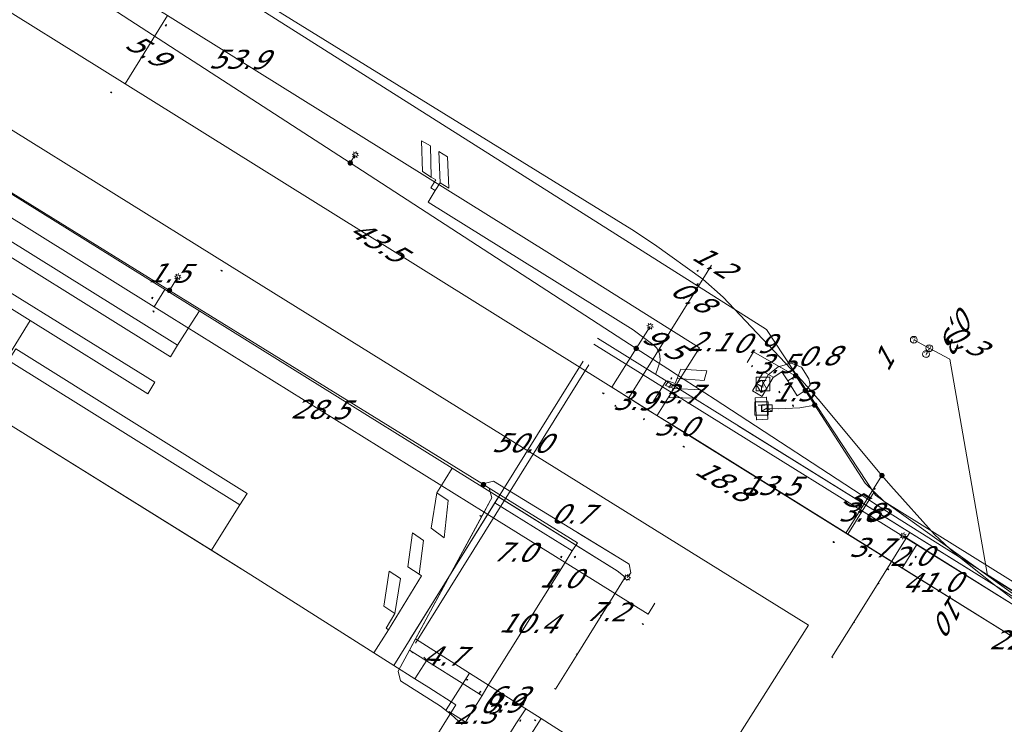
# Model space of a CAD drawing. Header units: metres. Extents: x 124576 to 133557, y 395865 to 402386.
# Tile 323 of 447: x 129172 to 129244, y 401617 to 401668. Entities that reach past the tile are written whole.
import ezdxf
from ezdxf.enums import TextEntityAlignment as Align

# ---------------------------------------------------------------- set-up
doc = ezdxf.new("R2010")
doc.units = ezdxf.units.M
doc.header["$MEASUREMENT"] = 0
for name, color, linetype, lineweight, true_color in [('LG_Datatransport_Gebroeders_Van_der_Donk_BV_(FTTX)', 3, 'Continuous', 13, 0x00ff00), ('LG_Datatransport_KPN_BV', 3, 'Continuous', 13, 0x00ff00), ('LG_Laag_Spanning', 7, 'Continuous', 13, 0x960000), ('LG_Laag_Spanning_Enexis_Netbeheer_BV', 7, 'Continuous', 13, 0x960000), ('LG_Laag_Spanning_Gemeente_Tilburg_Ruimtelijke_Uitvoering', 7, 'Continuous', 13, 0x960000), ('LG_Midden_Spanning_Enexis_Netbeheer_BV', 7, 'Continuous', 13, 0xd20000)]:
    doc.layers.add(name, color=color, linetype=linetype, lineweight=lineweight, true_color=true_color)
for name, color, linetype, lineweight in [('LG_Datatransport_P_KPN_BV', 7, 'Continuous', 0), ('LG_Laag_Spanning_P_Enexis_Netbeheer_BV', 7, 'Continuous', 0), ('LG_Midden_Spanning_P_Enexis_Netbeheer_BV', 7, 'Continuous', 0), ('MV_Datatransport', 7, 'Continuous', 0), ('MV_Laag_Spanning', 7, 'Continuous', 0), ('MV_Laag_Spanning_lijn', 7, 'Continuous', 0), ('MV_Laag_Spanning_pijl', 7, 'Continuous', 0), ('MV_Midden_Spanning', 7, 'Continuous', 0), ('MV_Midden_Spanning_lijn', 7, 'Continuous', 0), ('MV_Midden_Spanning_pijl', 7, 'Continuous', 0)]:
    doc.layers.add(name, color=color, linetype=linetype, lineweight=lineweight)
doc.styles.add('Klic_Annotatie', font='verdanai.ttf', dxfattribs={"oblique": 20, "height": 1.4})

# ---------------------------------------------------------------- blocks, each defined once
blk = doc.blocks.new('Mof')
at = {"layer": 'LG_Laag_Spanning_P_Enexis_Netbeheer_BV'}
h = blk.add_hatch(color=256, dxfattribs=at)
edge = h.paths.add_edge_path()
edge.add_arc((0, 0), 2, 0, 360)
blk = doc.blocks.new('DeliveryPoint')
at = {"layer": 'LG_Laag_Spanning_P_Enexis_Netbeheer_BV', "flags": 128}
blk.add_lwpolyline([(-3.75, -2.5), (3.75, -2.5), (3.75, 2.5), (-3.75, 2.5), (-3.75, -2.5)], close=True, dxfattribs=at)
blk.add_lwpolyline([(-3.75, 2.5), (-3.75, 2.16), (0, 0), (3.75, 2.16)], dxfattribs=at)
blk = doc.blocks.new('Mof_1')
at = {"layer": 'LG_Midden_Spanning_P_Enexis_Netbeheer_BV'}
h = blk.add_hatch(color=256, dxfattribs=at)
edge = h.paths.add_edge_path()
edge.add_arc((0, 0), 2, 0, 360)
blk = doc.blocks.new('Streetlight')
at = {"layer": 'LG_Laag_Spanning_P_Enexis_Netbeheer_BV'}
for p, q in [((-1.77, 1.77), (-1.06, 1.06)), ((0, 2.5), (0, 1.5)), ((1.77, 1.77), (1.06, 1.06)), ((-1.06, -1.06), (-1.77, -1.77)), ((0, -1.5), (0, -2.5)), ((1.06, -1.06), (1.77, -1.77))]:
    blk.add_line(p, q, dxfattribs=at)
at = {"layer": 'LG_Laag_Spanning_P_Enexis_Netbeheer_BV', "flags": 128}
for points in [[(-2.5, 0), (-1.5, 0)], [(1.5, 0), (2.5, 0)]]:
    blk.add_lwpolyline(points, dxfattribs=at)
at = {"layer": 'LG_Laag_Spanning_P_Enexis_Netbeheer_BV'}
blk.add_circle((0, 0), 1.5, dxfattribs=at)
blk = doc.blocks.new('Aansluitkast_1')
at = {"layer": 'LG_Laag_Spanning_P_Enexis_Netbeheer_BV'}
for p, q in [((-2.5, 2.5), (2.5, 2.5)), ((0, -2.5), (0, 2.5))]:
    blk.add_line(p, q, dxfattribs=at)
at = {"layer": 'LG_Laag_Spanning_P_Enexis_Netbeheer_BV', "flags": 128}
blk.add_lwpolyline([(-5, -5), (5, -5), (5, 5), (-5, 5), (-5, -5)], close=True, dxfattribs=at)
blk = doc.blocks.new('m_pijl')
at = {"layer": 'MV_Laag_Spanning_pijl'}
blk.add_hatch(color=7, dxfattribs=at).paths.add_polyline_path([(-1, -0.33), (-1, 0), (-1, 0.33), (0, 0)])
at = {"layer": 'MV_Laag_Spanning_pijl', "flags": 128}
blk.add_lwpolyline([(-1, 0), (-1, 0.33), (0, 0), (-1, -0.33), (-1, 0)], close=True, dxfattribs=at)
blk = doc.blocks.new('m_pijl_1')
at = {"layer": 'MV_Midden_Spanning_pijl'}
blk.add_hatch(color=7, dxfattribs=at).paths.add_polyline_path([(-1, -0.33), (-1, 0), (-1, 0.33), (0, 0)])
at = {"layer": 'MV_Midden_Spanning_pijl', "flags": 128}
blk.add_lwpolyline([(-1, 0), (-1, 0.33), (0, 0), (-1, -0.33), (-1, 0)], close=True, dxfattribs=at)
blk = doc.blocks.new('Onbekend_3')
at = {"layer": 'LG_Datatransport_P_KPN_BV'}
blk.add_hatch(color=256, dxfattribs=at).paths.add_polyline_path([(-0.25, -1.07, -0.262633), (0.23, 0.15), (0.59, 0.47, 0.379827), (0.7, 1.26), (0.69, 1.26, 0.228508), (-0.03, 1.53), (-0.03, 1.52, 0.459053), (-0.82, 0.79), (-1.29, 0.85, -0.414214), (-0.08, 2, -0.243799), (1.09, 1.52, -0.379827), (0.9, 0.11), (0.54, -0.2, 0.262633), (0.23, -1.08), (-0.17, -1.07)])
blk.add_circle((0, 0), 2.5, dxfattribs=at)
at = {"layer": 'LG_Datatransport_P_KPN_BV', "extrusion": (0, 0, -1)}
blk.add_solid([(0.34, -2.06), (-0.21, -2.06), (0.34, -1.51), (-0.21, -1.51)], dxfattribs=at)

msp = doc.modelspace()

# ---------------------------------------------------------------- linework, layer by layer
at = {"layer": 'LG_Datatransport_Gebroeders_Van_der_Donk_BV_(FTTX)', "flags": 128}
msp.add_lwpolyline([(129178.746, 401676.19), (129227.023, 401645.627), (129235.018, 401633.48), (129247.476, 401624.523)], dxfattribs=at)
at = {"layer": 'LG_Datatransport_KPN_BV'}
for p, q in [((129238.961, 401644.263), (129237.821, 401644.885)), ((129238.723, 401643.838), (129238.961, 401644.263))]:
    msp.add_line(p, q, dxfattribs=at)
at = {"layer": 'LG_Datatransport_KPN_BV', "flags": 128}
msp.add_lwpolyline([(129267.553, 401612.522), (129243.239, 401627.58), (129240.457, 401643.448), (129238.961, 401644.263)], dxfattribs=at)
at = {"layer": 'LG_Laag_Spanning', "flags": 128}
for points in [[(129226.7, 401640.731), (129226.701, 401640.731), (129226.703, 401640.732), (129226.704, 401640.732), (129226.705, 401640.733), (129226.706, 401640.734), (129226.707, 401640.735), (129226.708, 401640.736), (129227.508, 401642.121), (129227.508, 401642.122), (129227.509, 401642.123), (129227.509, 401642.125), (129227.509, 401642.126), (129227.509, 401642.127), (129227.509, 401642.128), (129227.508, 401642.13), (129227.508, 401642.131), (129227.507, 401642.132), (129227.506, 401642.133), (129227.505, 401642.134), (129227.504, 401642.135), (129226.812, 401642.535), (129226.811, 401642.535), (129226.81, 401642.536), (129226.808, 401642.536), (129226.807, 401642.536), (129226.806, 401642.536), (129226.805, 401642.536), (129226.803, 401642.535), (129226.802, 401642.535), (129226.801, 401642.534), (129226.8, 401642.533), (129226.799, 401642.532), (129226.798, 401642.531), (129225.997, 401641.146), (129225.997, 401641.145), (129225.996, 401641.144), (129225.996, 401641.142), (129225.996, 401641.141), (129225.996, 401641.14), (129225.996, 401641.139), (129225.997, 401641.138), (129225.997, 401641.136), (129225.998, 401641.135), (129225.999, 401641.134), (129226, 401641.133), (129226.001, 401641.132), (129226.694, 401640.732), (129226.695, 401640.732), (129226.696, 401640.731), (129226.698, 401640.731), (129226.699, 401640.731), (129226.7, 401640.731)], [(129227.1, 401639.056), (129227.101, 401639.056), (129227.102, 401639.057), (129227.103, 401639.057), (129227.104, 401639.058), (129227.105, 401639.058), (129227.106, 401639.059), (129227.107, 401639.06), (129227.108, 401639.061), (129227.108, 401639.062), (129227.109, 401639.064), (129227.109, 401639.065), (129227.109, 401639.067), (129227.013, 401640.665), (129227.013, 401640.666), (129227.013, 401640.667), (129227.012, 401640.668), (129227.011, 401640.669), (129227.011, 401640.67), (129227.01, 401640.671), (129227.009, 401640.672), (129227.008, 401640.673), (129227.007, 401640.673), (129227.005, 401640.674), (129227.004, 401640.674), (129227.002, 401640.674), (129226.203, 401640.625), (129226.202, 401640.625), (129226.201, 401640.625), (129226.2, 401640.624), (129226.199, 401640.623), (129226.198, 401640.623), (129226.197, 401640.622), (129226.196, 401640.621), (129226.195, 401640.62), (129226.195, 401640.619), (129226.194, 401640.617), (129226.194, 401640.616), (129226.194, 401640.614), (129226.291, 401639.017), (129226.291, 401639.016), (129226.292, 401639.015), (129226.292, 401639.014), (129226.293, 401639.013), (129226.293, 401639.012), (129226.294, 401639.011), (129226.295, 401639.01), (129226.296, 401639.009), (129226.297, 401639.009), (129226.299, 401639.008), (129226.3, 401639.008), (129226.302, 401639.008), (129227.1, 401639.056)]]:
    msp.add_lwpolyline(points, dxfattribs=at)
at = {"layer": 'LG_Laag_Spanning_Enexis_Netbeheer_BV'}
for p, q in [((129196.486, 401657.855), (129196.858, 401658.447)), ((129183.225, 401648.506), (129183.836, 401649.494)), ((129217.461, 401644.248), (129218.479, 401645.867)), ((129213.19, 401630.726), (129216.434, 401628.747))]:
    msp.add_line(p, q, dxfattribs=at)
at = {"layer": 'LG_Laag_Spanning_Enexis_Netbeheer_BV', "flags": 128}
for points in [[(129051.809, 401730.192), (129080.931, 401712.07), (129114.572, 401691.136), (129115.091, 401690.813), (129148.515, 401669.976), (129149.364, 401669.448), (129149.384, 401669.436), (129183.225, 401648.506), (129206.258, 401634.259), (129206.684, 401633.996), (129206.872, 401633.293), (129206.774, 401633.111)], [(129175.597, 401671.406), (129196.486, 401657.855), (129217.461, 401644.248), (129219.778, 401642.745), (129220.482, 401642.288), (129220.987, 401641.963), (129223.262, 401640.51), (129235.171, 401632.724), (129256.04, 401619.578), (129256.445, 401619.158), (129257.329, 401617.654)], [(129175.597, 401671.406), (129196.486, 401657.855), (129217.461, 401644.248), (129219.778, 401642.745), (129220.482, 401642.288), (129220.987, 401641.963), (129223.262, 401640.51), (129235.171, 401632.724), (129256.04, 401619.578), (129256.445, 401619.158), (129257.329, 401617.654)], [(129149.384, 401669.436), (129183.225, 401648.506), (129206.258, 401634.259), (129206.684, 401633.996), (129206.872, 401633.293), (129206.774, 401633.111), (129206.306, 401632.247), (129201.274, 401622.945), (129200.846, 401622.153), (129200.825, 401622.115), (129199.989, 401620.57), (129200.173, 401619.862), (129203.108, 401617.995), (129203.899, 401617.389), (129204.691, 401616.663)], [(129229.866, 401641.157), (129229.953, 401641.213), (129230.213, 401641.584), (129230.135, 401642.029), (129229.583, 401642.881), (129228.831, 401643.163), (129227.868, 401642.888), (129227.139, 401642.317), (129226.649, 401641.46)], [(129229.159, 401642.248), (129229.866, 401641.157), (129230.557, 401640.089), (129234.258, 401634.374), (129235.651, 401633.007), (129253.779, 401621.724)], [(129229.159, 401642.248), (129229.866, 401641.157), (129230.557, 401640.089), (129234.258, 401634.374), (129235.651, 401633.007), (129253.779, 401621.724), (129256.495, 401620.034), (129256.815, 401618.656), (129256.693, 401618.46), (129255.882, 401617.157)], [(129230.557, 401640.089), (129229.451, 401639.883), (129227.876, 401639.814), (129227.051, 401639.865)], [(129206.258, 401634.259), (129206.305, 401634.34), (129206.983, 401634.513), (129216.124, 401628.936), (129216.955, 401628.429), (129217.072, 401627.776), (129216.807, 401627.44)], [(129206.774, 401633.111), (129203.948, 401627.887), (129200.825, 401622.115)], [(129206.774, 401633.111), (129203.948, 401627.887), (129200.825, 401622.115)], [(129206.774, 401633.111), (129206.306, 401632.247), (129201.274, 401622.945), (129200.846, 401622.153), (129200.825, 401622.115)], [(129251.346, 401605.578), (129251.365, 401605.646), (129251.365, 401605.756), (129251.329, 401605.861), (129251.246, 401606.065), (129251.195, 401606.174), (129251.125, 401606.309), (129251.12, 401606.32), (129251.071, 401606.442), (129251.088, 401606.565), (129257.188, 401616.985), (129257.285, 401617.144), (129257.266, 401617.287), (129255.837, 401618.616), (129255.047, 401619.222), (129237.049, 401630.496)], [(129200.825, 401622.115), (129199.989, 401620.57), (129200.173, 401619.862), (129203.108, 401617.995), (129203.899, 401617.389), (129204.691, 401616.663)]]:
    msp.add_lwpolyline(points, dxfattribs=at)
at = {"layer": 'LG_Laag_Spanning_Gemeente_Tilburg_Ruimtelijke_Uitvoering'}
for p, q in [((129202.196, 401654.982), (129202.725, 401655.831)), ((129202.725, 401655.831), (129202.395, 401656.037)), ((129185.417, 401647.012), (129184.888, 401646.163)), ((129214.615, 401644.996), (129257.9, 401618.065)), ((129214.351, 401644.572), (129257.636, 401617.64)), ((129200.849, 401622.891), (129213.563, 401643.307)), ((129201.273, 401622.627), (129213.988, 401643.042)), ((129219.777, 401641.784), (129219.621, 401641.532)), ((129219.655, 401641.86), (129219.727, 401641.816)), ((129219.727, 401641.816), (129219.767, 401641.881)), ((129219.727, 401641.816), (129219.777, 401641.784)), ((129169.161, 401640.105), (129186.311, 401629.442)), ((129224.938, 401638.574), (129237.522, 401630.744)), ((129203.966, 401635.47), (129203.437, 401634.621)), ((129207.365, 401633.355), (129199.672, 401621.001)), ((129186.311, 401629.442), (129187.367, 401631.14)), ((129237.522, 401630.744), (129248.279, 401624.051)), ((129235.207, 401627.025), (129233.43, 401624.172)), ((129235.207, 401627.025), (129235.271, 401626.985)), ((129214.898, 401624.641), (129213.128, 401621.801)), ((129214.898, 401624.641), (129214.834, 401624.681)), ((129233.43, 401624.172), (129233.494, 401624.133)), ((129198.214, 401621.925), (129199.286, 401623.614)), ((129199.286, 401623.614), (129199.114, 401623.724)), ((129198.214, 401621.925), (129199.672, 401621.001)), ((129213.128, 401621.801), (129213.065, 401621.841)), ((129199.672, 401621.001), (129201.227, 401620.014)), ((129201.227, 401620.014), (129202.244, 401619.369)), ((129202.244, 401619.369), (129204.231, 401618.108)), ((129204.231, 401618.108), (129201.188, 401613.223))]:
    msp.add_line(p, q, dxfattribs=at)
at = {"layer": 'LG_Laag_Spanning_Gemeente_Tilburg_Ruimtelijke_Uitvoering', "flags": 128}
for points in [[(129122.194, 401687.472), (129148.615, 401669.912), (129216.065, 401627.942)], [(129113.882, 401674.68), (129114.16, 401674.462), (129115.727, 401673.425), (129163.758, 401643.465), (129189.189, 401627.652), (129199.672, 401621.001)], [(129202.395, 401656.037), (129202.752, 401656.604), (129202.43, 401656.807), (129202.368, 401659.118), (129201.722, 401659.484), (129201.779, 401657.218), (129202.43, 401656.807)], [(129202.725, 401655.831), (129203.074, 401656.401), (129203.708, 401656.013), (129203.626, 401658.298), (129202.972, 401658.695), (129203.074, 401656.401)], [(129184.888, 401646.163), (129183.82, 401644.483), (129183.295, 401643.633), (129166.274, 401654.254), (129166.771, 401655.107), (129183.82, 401644.483)], [(129218.691, 401644.541), (129217.244, 401645.602), (129202.196, 401654.982)], [(129170.218, 401641.803), (129173.001, 401646.285), (129164.616, 401651.518), (129165.096, 401652.334), (129182.149, 401641.775), (129181.633, 401640.926), (129173.001, 401646.285)], [(129219.193, 401643.254), (129219.208, 401643.374), (129219.211, 401643.495), (129219.204, 401643.615), (129219.186, 401643.734), (129219.158, 401643.852), (129219.119, 401643.966), (129219.07, 401644.076), (129219.011, 401644.182), (129218.943, 401644.282), (129218.867, 401644.376), (129218.783, 401644.462), (129218.691, 401644.541)], [(129187.367, 401631.14), (129188.395, 401632.784), (129188.924, 401633.612), (129171.961, 401644.212), (129171.427, 401643.36), (129188.395, 401632.784)], [(129218.875, 401642.345), (129218.99, 401642.645), (129219.096, 401642.948), (129219.193, 401643.254)], [(129219.767, 401641.881), (129220.32, 401641.687), (129220.469, 401642.034), (129220.74, 401642.731), (129222.634, 401642.601), (129222.443, 401641.903), (129220.469, 401642.034)], [(129219.655, 401641.86), (129218.738, 401640.387), (129218.94, 401640.609)], [(129219.621, 401641.532), (129220.172, 401641.339), (129220.234, 401641.317), (129222.227, 401641.216), (129221.833, 401640.597), (129219.882, 401640.639), (129220.172, 401641.339)], [(129220.018, 401641.635), (129219.847, 401641.36), (129219.943, 401641.515)], [(129203.437, 401634.621), (129202.835, 401633.646), (129202.422, 401631.054), (129203.379, 401630.346), (129203.669, 401633.104), (129202.835, 401633.646)], [(129207.365, 401633.355), (129216.065, 401627.942), (129216.655, 401627.463), (129214.898, 401624.641)], [(129199.286, 401623.614), (129201.717, 401627.575), (129201.537, 401627.693), (129201.849, 401630.153), (129201.052, 401630.724), (129200.709, 401628.224), (129201.537, 401627.693)], [(129237.522, 401630.744), (129236.975, 401629.864), (129235.207, 401627.025)], [(129186.311, 401629.442), (129189.189, 401627.652), (129198.214, 401621.925)], [(129199.114, 401623.724), (129199.767, 401624.801), (129200.18, 401627.363), (129199.333, 401627.901), (129198.943, 401625.33), (129199.767, 401624.801)], [(129233.43, 401624.172), (129231.822, 401621.591), (129231.886, 401621.551)], [(129201.227, 401620.014), (129202.098, 401621.387), (129201.893, 401621.606)], [(129213.128, 401621.801), (129211.542, 401619.254), (129211.479, 401619.294)]]:
    msp.add_lwpolyline(points, dxfattribs=at)
at = {"layer": 'LG_Midden_Spanning_Enexis_Netbeheer_BV', "flags": 128}
for points in [[(128897.982, 401851.752), (128927.717, 401833.056), (128929.412, 401831.995), (128972.824, 401804.931), (129011.654, 401780.765), (129013.351, 401779.708), (129048.866, 401757.555), (129074.471, 401741.612), (129170.935, 401681.507), (129172.635, 401680.453), (129217.139, 401652.983), (129218.802, 401651.874), (129222.35, 401649.325), (129223.847, 401648.012), (129229.63, 401641.859), (129230.954, 401640.361), (129234.836, 401635.691), (129235.483, 401634.926)], [(128897.982, 401851.752), (128927.717, 401833.056), (128929.412, 401831.995), (128972.824, 401804.931), (129011.654, 401780.765), (129013.351, 401779.708), (129048.866, 401757.555), (129074.471, 401741.612), (129170.935, 401681.507), (129172.635, 401680.453), (129217.139, 401652.983), (129218.802, 401651.874), (129222.35, 401649.325), (129223.847, 401648.012), (129229.63, 401641.859), (129230.954, 401640.361), (129234.836, 401635.691), (129235.483, 401634.926)], [(128897.982, 401851.752), (128927.717, 401833.056), (128929.412, 401831.995), (128972.824, 401804.931), (129011.654, 401780.765), (129013.351, 401779.708), (129048.866, 401757.555), (129074.471, 401741.612), (129170.935, 401681.507), (129172.635, 401680.453), (129217.139, 401652.983), (129218.802, 401651.874), (129222.35, 401649.325), (129223.847, 401648.012), (129229.63, 401641.859), (129230.954, 401640.361), (129234.836, 401635.691), (129235.483, 401634.926)], [(128897.982, 401851.752), (128927.717, 401833.056), (128929.412, 401831.995), (128972.824, 401804.931), (129011.654, 401780.765), (129013.351, 401779.708), (129048.866, 401757.555), (129074.471, 401741.612), (129170.935, 401681.507), (129172.635, 401680.453), (129217.139, 401652.983), (129218.802, 401651.874), (129222.35, 401649.325), (129223.847, 401648.012), (129229.63, 401641.859), (129230.954, 401640.361), (129234.836, 401635.691), (129235.483, 401634.926)], [(128972.824, 401804.931), (129011.654, 401780.765), (129013.351, 401779.708), (129048.866, 401757.555), (129074.471, 401741.612), (129170.935, 401681.507), (129172.635, 401680.453), (129217.139, 401652.983), (129218.802, 401651.874), (129222.35, 401649.325), (129223.847, 401648.012), (129229.63, 401641.859), (129230.954, 401640.361), (129234.836, 401635.691), (129235.483, 401634.926)], [(128972.824, 401804.931), (129011.654, 401780.765), (129013.351, 401779.708), (129048.866, 401757.555), (129074.471, 401741.612), (129170.935, 401681.507), (129172.635, 401680.453), (129217.139, 401652.983), (129218.802, 401651.874), (129222.35, 401649.325), (129223.847, 401648.012), (129229.63, 401641.859), (129230.954, 401640.361), (129234.836, 401635.691), (129235.483, 401634.926)], [(129172.635, 401680.453), (129217.139, 401652.983), (129218.802, 401651.874), (129222.35, 401649.325), (129223.847, 401648.012), (129229.63, 401641.859), (129230.954, 401640.361), (129234.836, 401635.691), (129235.483, 401634.926), (129236.141, 401634.176), (129239.347, 401630.587), (129240.798, 401629.222), (129243.668, 401626.96), (129245.251, 401625.739)], [(129172.635, 401680.453), (129217.139, 401652.983), (129218.802, 401651.874), (129222.35, 401649.325), (129223.847, 401648.012), (129229.63, 401641.859), (129230.954, 401640.361), (129234.836, 401635.691), (129235.483, 401634.926), (129236.141, 401634.176), (129239.347, 401630.587), (129240.798, 401629.222), (129243.668, 401626.96), (129245.251, 401625.739)], [(129172.635, 401680.453), (129217.139, 401652.983), (129218.802, 401651.874), (129222.35, 401649.325), (129223.847, 401648.012), (129229.63, 401641.859), (129230.954, 401640.361), (129234.836, 401635.691), (129235.483, 401634.926), (129236.141, 401634.176), (129239.347, 401630.587), (129240.798, 401629.222), (129243.668, 401626.96), (129245.251, 401625.739)], [(129172.635, 401680.453), (129217.139, 401652.983), (129218.802, 401651.874), (129222.35, 401649.325), (129223.847, 401648.012), (129229.63, 401641.859), (129230.954, 401640.361), (129234.836, 401635.691), (129235.483, 401634.926), (129236.141, 401634.176), (129239.347, 401630.587), (129240.798, 401629.222), (129243.668, 401626.96), (129245.251, 401625.739)], [(129235.483, 401634.926), (129236.141, 401634.176), (129239.347, 401630.587), (129240.798, 401629.222), (129243.668, 401626.96), (129245.251, 401625.739), (129247.376, 401624.135), (129249.023, 401623.005), (129275.743, 401606.39), (129280.279, 401603.564), (129311.261, 401584.264), (129312.961, 401583.21), (129341.804, 401565.399), (129343.505, 401564.348), (129371.513, 401547.009), (129373.257, 401546.034), (129380.427, 401542.436)], [(129235.483, 401634.926), (129236.141, 401634.176), (129239.347, 401630.587), (129240.798, 401629.222), (129243.668, 401626.96), (129245.251, 401625.739), (129247.376, 401624.135), (129249.023, 401623.005), (129275.743, 401606.39), (129280.279, 401603.564), (129311.261, 401584.264), (129312.961, 401583.21), (129341.804, 401565.399), (129343.505, 401564.348), (129371.513, 401547.009), (129373.257, 401546.034), (129380.427, 401542.436)], [(129235.483, 401634.926), (129236.141, 401634.176), (129239.347, 401630.587), (129240.798, 401629.222), (129243.668, 401626.96), (129245.251, 401625.739), (129247.376, 401624.135), (129249.023, 401623.005), (129275.743, 401606.39), (129280.279, 401603.564), (129311.261, 401584.264), (129312.961, 401583.21), (129341.804, 401565.399), (129343.505, 401564.348), (129371.513, 401547.009), (129373.257, 401546.034), (129380.427, 401542.436)], [(129235.483, 401634.926), (129236.141, 401634.176), (129239.347, 401630.587), (129240.798, 401629.222), (129243.668, 401626.96), (129245.251, 401625.739), (129247.376, 401624.135), (129249.023, 401623.005), (129275.743, 401606.39), (129280.279, 401603.564), (129311.261, 401584.264), (129312.961, 401583.21), (129341.804, 401565.399), (129343.505, 401564.348), (129371.513, 401547.009), (129373.257, 401546.034), (129380.427, 401542.436)], [(129235.483, 401634.926), (129236.141, 401634.176), (129239.347, 401630.587), (129240.798, 401629.222), (129243.668, 401626.96), (129245.251, 401625.739), (129247.376, 401624.135), (129249.023, 401623.005), (129275.743, 401606.39), (129280.279, 401603.564)], [(129235.483, 401634.926), (129236.141, 401634.176), (129239.347, 401630.587), (129240.798, 401629.222), (129243.668, 401626.96), (129245.251, 401625.739), (129247.376, 401624.135), (129249.023, 401623.005), (129275.743, 401606.39), (129280.279, 401603.564)]]:
    msp.add_lwpolyline(points, dxfattribs=at)
at = {"layer": 'MV_Laag_Spanning_lijn'}
for p, q in [((129215.67, 401641.396), (129217.461, 401644.248)), ((129227.499, 401642.126), (129228.136, 401642.539)), ((129228.571, 401641.868), (129229.159, 401642.248)), ((129229.278, 401640.776), (129229.866, 401641.157)), ((129213.143, 401629.995), (129206.173, 401634.312)), ((129212.775, 401629.399), (129207.084, 401632.919)), ((129218.333, 401624.763), (129218.824, 401625.553)), ((129221.37, 401610.193), (129230.105, 401623.958)), ((129206.137, 401618.794), (129200.825, 401622.115)), ((129205.243, 401620.427), (129203.53, 401617.727)), ((129204.916, 401616.845), (129203.717, 401617.608))]:
    msp.add_line(p, q, dxfattribs=at)
at = {"layer": 'MV_Laag_Spanning_pijl'}
for p, q in [((129187.634, 401650.343), (129145.163, 401676.728)), ((129182.108, 401647.304), (129148.147, 401668.437)), ((129230.105, 401623.958), (129187.633, 401650.342)), ((129182.108, 401647.304), (129182.897, 401648.58)), ((129206.306, 401632.247), (129182.108, 401647.304)), ((129225.606, 401643.208), (129226.053, 401643.989)), ((129226.053, 401643.989), (129229.091, 401642.252)), ((129228.136, 401642.539), (129228.571, 401641.868)), ((129228.571, 401641.868), (129229.278, 401640.776)), ((129218.981, 401639.331), (129221.542, 401637.757)), ((129221.542, 401637.757), (129256.333, 401616.064)), ((129221.542, 401637.757), (129232.988, 401630.62)), ((129212.249, 401628.549), (129206.306, 401632.247)), ((129232.988, 401630.62), (129236.134, 401628.663)), ((129212.775, 401629.399), (129213.143, 401629.995)), ((129236.981, 401628.136), (129238.057, 401629.864)), ((129212.249, 401628.549), (129212.775, 401629.399)), ((129212.249, 401628.549), (129218.333, 401624.763)), ((129236.134, 401628.663), (129254.81, 401617.035)), ((129205.243, 401620.427), (129201.274, 401622.945)), ((129210.478, 401617.105), (129205.243, 401620.427)), ((129206.155, 401618.783), (129206.614, 401619.557)), ((129206.155, 401618.783), (129204.943, 401616.828)), ((129210.478, 401617.105), (129208.174, 401613.474)), ((129216.472, 401613.301), (129210.478, 401617.105))]:
    msp.add_line(p, q, dxfattribs=at)
at = {"layer": 'MV_Laag_Spanning_pijl', "flags": 128}
for points in [[(129165.357, 401679.716), (129211.097, 401651.201), (129222.097, 401644.295)], [(129222.097, 401644.295), (129220.98, 401642.517), (129220.734, 401642.125)], [(129220.734, 401642.125), (129219.014, 401639.383), (129218.981, 401639.331)], [(129218.981, 401639.331), (129221.542, 401637.757), (129218.221, 401639.802), (129215.67, 401641.396)], [(129232.988, 401630.62), (129234.802, 401633.535), (129234.861, 401633.63)], [(129212.249, 401628.549), (129206.65, 401619.614), (129206.614, 401619.556)], [(129203.161, 401608.047), (129203.649, 401608.858), (129204.388, 401610.071), (129205.011, 401611.077), (129205.514, 401611.88), (129206.147, 401612.879), (129206.53, 401613.477), (129207.173, 401614.471), (129207.692, 401615.262), (129208.256, 401616.127), (129208.69, 401616.793), (129209.356, 401617.817)]]:
    msp.add_lwpolyline(points, dxfattribs=at)
at = {"layer": 'MV_Midden_Spanning_lijn'}
msp.add_line((129221.944, 401648.674), (129221.842, 401648.738), dxfattribs=at)
at = {"layer": 'MV_Midden_Spanning_pijl'}
for p, q in [((129179.964, 401663.661), (129183.087, 401668.663)), ((129179.964, 401663.661), (129216.915, 401640.62)), ((129222.35, 401649.325), (129222.988, 401650.347)), ((129221.944, 401648.674), (129222.35, 401649.325)), ((129216.915, 401640.62), (129221.944, 401648.674)), ((129232.849, 401630.707), (129235.483, 401634.926)), ((129232.849, 401630.707), (129275.302, 401604.292))]:
    msp.add_line(p, q, dxfattribs=at)
at = {"layer": 'MV_Midden_Spanning_pijl', "flags": 128}
for points in [[(129137.521, 401690.091), (129156.714, 401678.16), (129179.964, 401663.661)], [(129216.915, 401640.62), (129218.981, 401639.331), (129232.849, 401630.707)]]:
    msp.add_lwpolyline(points, dxfattribs=at)

# ---------------------------------------------------------------- block references
at = {"layer": 'LG_Datatransport_P_KPN_BV', "xscale": 0.1, "yscale": 0.1, "zscale": 0.1}
for p in [(129237.821, 401644.885), (129238.961, 401644.263), (129238.961, 401644.263), (129238.961, 401644.263), (129238.723, 401643.838)]:
    msp.add_blockref('Onbekend_3', p, dxfattribs=at)
at = {"layer": 'LG_Laag_Spanning_P_Enexis_Netbeheer_BV'}
for name, p, xscale, yscale, zscale, rotation in [('Streetlight', (129196.858, 401658.447), 0.09999999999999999, 0.09999999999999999, 0.09999999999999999, 302), ('Streetlight', (129183.836, 401649.494), 0.09999999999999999, 0.09999999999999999, 0.09999999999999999, 302), ('Streetlight', (129218.479, 401645.867), 0.09999999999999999, 0.09999999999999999, 0.09999999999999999, 302), ('Mof', (129229.159, 401642.248), 0.1, 0.1, 0.1, 1), ('DeliveryPoint', (129226.649, 401641.46), 0.09999999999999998, 0.09999999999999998, 0.09999999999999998, 120), ('DeliveryPoint', (129227.051, 401639.865), 0.1, 0.1, 0.1, 180), ('Mof', (129230.557, 401640.089), 0.1, 0.1, 0.1, 56.99999999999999), ('Streetlight', (129237.049, 401630.496), 0.1, 0.1, 0.1, 212), ('Streetlight', (129216.807, 401627.44), 0.1, 0.1, 0.1, 128)]:
    msp.add_blockref(name, p, dxfattribs=dict(at, xscale=xscale, yscale=yscale, zscale=zscale, rotation=rotation))
at = {"layer": 'LG_Laag_Spanning_P_Enexis_Netbeheer_BV', "xscale": 0.1, "yscale": 0.1, "zscale": 0.1}
for name, p in [('Mof', (129196.486, 401657.855)), ('Mof', (129183.225, 401648.506)), ('Mof', (129217.461, 401644.248)), ('Aansluitkast_1', (129226.753, 401641.633)), ('Mof', (129229.866, 401641.157)), ('Aansluitkast_1', (129226.652, 401639.841)), ('Mof', (129206.258, 401634.259))]:
    msp.add_blockref(name, p, dxfattribs=at)
at = {"layer": 'LG_Midden_Spanning_P_Enexis_Netbeheer_BV', "xscale": 0.1, "yscale": 0.1, "zscale": 0.1, "rotation": 1}
msp.add_blockref('Mof_1', (129235.483, 401634.926), dxfattribs=at)
msp.add_blockref('Mof_1', (129235.483, 401634.926), dxfattribs=at)
msp.add_blockref('Mof_1', (129235.483, 401634.926), dxfattribs=at)
msp.add_blockref('Mof_1', (129235.483, 401634.926), dxfattribs=at)
msp.add_blockref('Mof_1', (129235.483, 401634.926), dxfattribs=at)
at = {"layer": 'MV_Laag_Spanning_pijl'}
for p, xscale, yscale, zscale, rotation in [((129187, 401650), 0.1, 0.1, 0.1, 148), ((129182, 401648), 0.09999999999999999, 0.09999999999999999, 0.09999999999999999, 58), ((129182, 401647), 0.1, 0.1, 0.1, 148), ((129222, 401644), 0.1, 0.1, 0.1, 328), ((129226, 401643), 0.1, 0.1, 0.1, 59.99999999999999), ((129220, 401642), 0.1, 0.1, 0.1, 238), ((129229, 401642), 0.09999999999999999, 0.09999999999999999, 0.09999999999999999, 331), ((129215, 401641), 0.1, 0.1, 0.1, 148), ((129228, 401641), 0.1, 0.1, 0.1, 303), ((129229, 401640), 0.1, 0.1, 0.1, 303), ((129218, 401639), 0.1, 0.1, 0.1, 238), ((129221, 401637), 0.1, 0.1, 0.1, 329), ((129234, 401633), 0.09999999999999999, 0.09999999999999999, 0.09999999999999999, 58), ((129206, 401632), 0.1, 0.1, 0.1, 148), ((129232, 401630), 0.1, 0.1, 0.1, 329), ((129212, 401629), 0.09999999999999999, 0.09999999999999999, 0.09999999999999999, 58), ((129213, 401629), 0.09999999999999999, 0.09999999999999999, 0.09999999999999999, 58), ((129238, 401629), 0.09999999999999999, 0.09999999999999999, 0.09999999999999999, 58), ((129236, 401628), 0.1, 0.1, 0.1, 329), ((129218, 401624), 0.1, 0.1, 0.1, 329), ((129201, 401622), 0.1, 0.1, 0.1, 147), ((129205, 401620), 0.1, 0.1, 0.1, 147), ((129206, 401619), 0.1, 0.1, 0.1, 59), ((129206, 401619), 0.09999999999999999, 0.09999999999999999, 0.09999999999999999, 239), ((129209, 401617), 0.1, 0.1, 0.1, 56), ((129210, 401617), 0.1, 0.1, 0.1, 147)]:
    msp.add_blockref('m_pijl', p, dxfattribs=dict(at, xscale=xscale, yscale=yscale, zscale=zscale, rotation=rotation))
at = {"layer": 'MV_Midden_Spanning_pijl'}
for p, xscale, yscale, zscale, rotation in [((129183, 401668), 0.09999999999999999, 0.09999999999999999, 0.09999999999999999, 58), ((129179, 401663), 0.1, 0.1, 0.1, 329), ((129222, 401650), 0.09999999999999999, 0.09999999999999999, 0.09999999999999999, 58), ((129222, 401649), 0.09999999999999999, 0.09999999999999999, 0.09999999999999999, 58), ((129221, 401648), 0.09999999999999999, 0.09999999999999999, 0.09999999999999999, 58), ((129216, 401640), 0.1, 0.1, 0.1, 329), ((129235, 401634), 0.09999999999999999, 0.09999999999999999, 0.09999999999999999, 58), ((129232, 401630), 0.1, 0.1, 0.1, 329)]:
    msp.add_blockref('m_pijl_1', p, dxfattribs=dict(at, xscale=xscale, yscale=yscale, zscale=zscale, rotation=rotation))

# ---------------------------------------------------------------- texts
at = {"layer": 'MV_Datatransport', "style": 'Klic_Annotatie', "oblique": 20}
for s, rotation, p in [('0,3', 240.7, (129241.185, 401645.933)), ('0,3', 331, (129241.499, 401644.887)), ('1', 61.1, (129235.574, 401643.29)), ('10', 238.1, (129240.549, 401624.96))]:
    msp.add_text(s, height=1.4, rotation=rotation, dxfattribs=at).set_placement(p, align=Align.MIDDLE_CENTER)
at = {"layer": 'MV_Laag_Spanning', "style": 'Klic_Annotatie', "oblique": 20}
for s, rotation, p in [('53.9', 359, (129188.227, 401665.459)), ('1.5', 359, (129183.115, 401649.778)), ('2.1', 359, (129222.712, 401644.746)), ('0.9', 359, (129225.975, 401644.622)), ('0.8', 1, (129230.73, 401643.693)), ('3.5', 1, (129227.572, 401643.121)), ('3.7', 359, (129220.567, 401640.916)), ('1.3', 1, (129228.907, 401641.062)), ('3.9', 359, (129217.235, 401640.42)), ('28.5', 359, (129194.207, 401639.776)), ('3.0', 359, (129220.262, 401638.544)), ('50.0', 359, (129208.975, 401637.32)), ('13.5', 359, (129227.265, 401634.189)), ('0.7', 359, (129212.661, 401632.106)), ('3.8', 359, (129233.779, 401632.242)), ('7.0', 359, (129208.425, 401629.312)), ('3.7', 359, (129234.561, 401629.642)), ('2.0', 1, (129237.519, 401629)), ('1.0', 359, (129211.795, 401627.39)), ('41.0', 1, (129239.043, 401627.08)), ('7.2', 359, (129215.228, 401624.941)), ('10.4', 359, (129209.45, 401624.082)), ('22.0', 359, (129245.472, 401622.849)), ('4.7', 359, (129203.259, 401621.686)), ('0.9', 1, (129207.436, 401618.218)), ('6.2', 359, (129207.861, 401618.766)), ('2.3', 1, (129205.549, 401617.413))]:
    msp.add_text(s, height=1.4, rotation=rotation, dxfattribs=at).set_placement(p, align=Align.MIDDLE_CENTER)
at = {"layer": 'MV_Midden_Spanning', "style": 'Klic_Annotatie', "oblique": 20}
for s, p in [('5.9', (129181.526, 401666.162)), ('43.5', (129198.44, 401652.141)), ('1.2', (129223.076, 401650.649)), ('0.8', (129221.496, 401648.105)), ('9.5', (129219.43, 401644.647)), ('18.8', (129223.803, 401634.584)), ('5.0', (129234.166, 401632.817))]:
    msp.add_text(s, height=1.4, rotation=328, dxfattribs=at).set_placement(p, align=Align.MIDDLE_CENTER)

doc.saveas('drawing.dxf')
